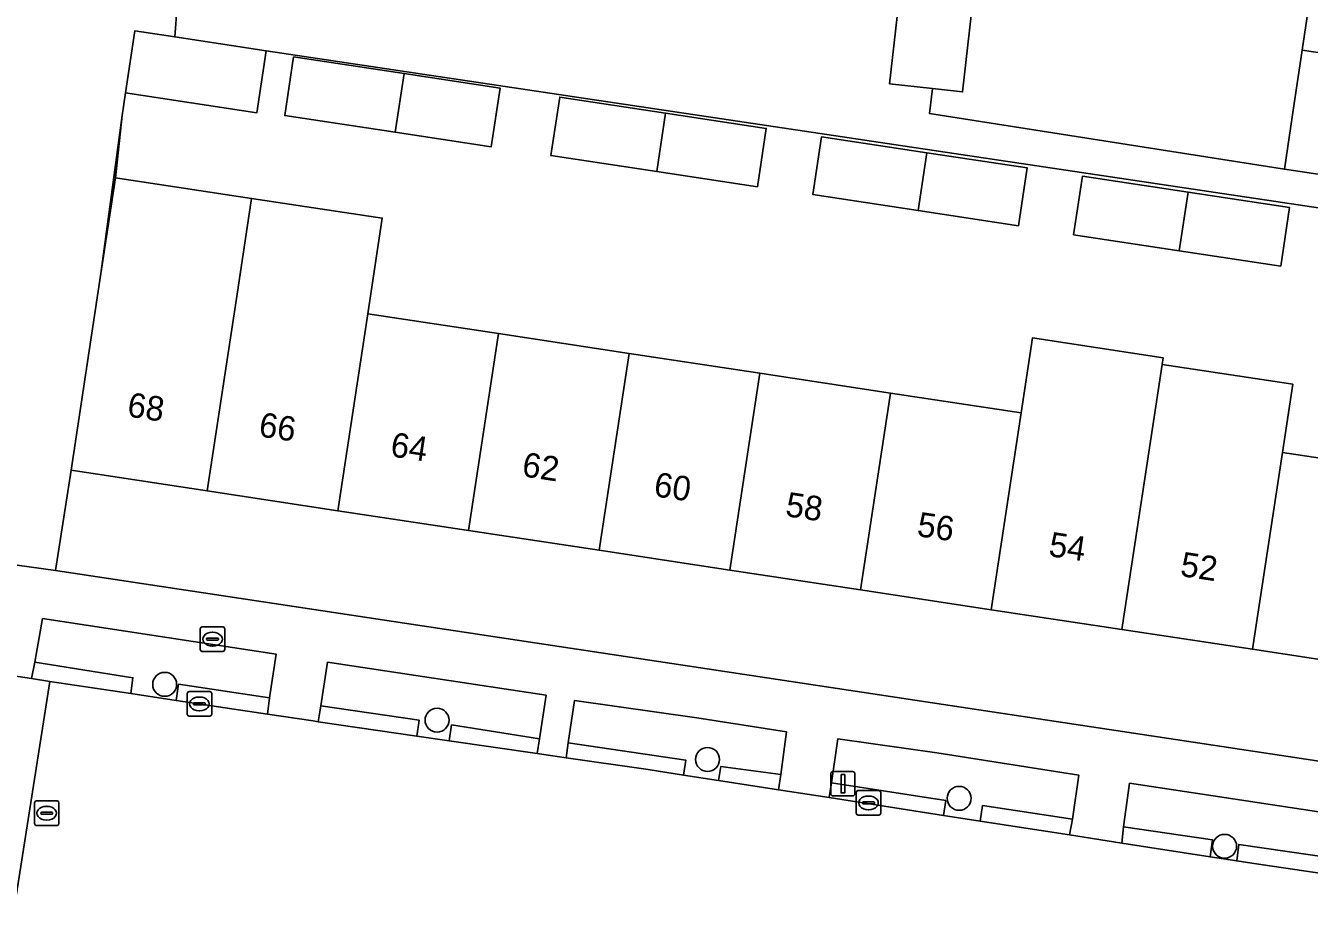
# Model space of a CAD drawing. Extents: x 163008 to 163854, y 382777 to 383982.
# Drawn here: x 163506.4 to 163558.9, y 383426.9 to 383462.7 of the extents above; entities that cross this region are included whole.
import ezdxf

# ---------------------------------------------------------------- set-up
doc = ezdxf.new("R2010")
doc.units = 0
for name, color, linetype in [('IMGEO_Boom', 7, 'Continuous'), ('IMGEO_Brandkraan', 7, 'Continuous'), ('IMGEO_Erf', 7, 'Continuous'), ('IMGEO_Groenvoorziening', 7, 'Continuous'), ('IMGEO_Kolk', 7, 'Continuous'), ('IMGEO_Lichtmast', 7, 'Continuous'), ('IMGEO_Muur', 7, 'Continuous'), ('IMGEO_Pand', 7, 'Continuous'), ('IMGEO_Pand_nummerreeks', 7, 'Continuous'), ('IMGEO_Rijbaan_lokaal_gesloten', 7, 'Continuous'), ('IMGEO_Rijbaan_lokaal_open', 7, 'Continuous'), ('IMGEO_Rioolput', 7, 'Continuous'), ('IMGEO_Voetpad_open', 7, 'Continuous')]:
    doc.layers.add(name, color=color, linetype=linetype)

msp = doc.modelspace()

# ---------------------------------------------------------------- linework, layer by layer
at = {"layer": 'IMGEO_Boom'}
for centre in [(163512.115, 383435.809), (163523.244, 383434.345), (163534.297, 383432.741), (163544.576, 383431.153), (163555.425, 383429.193)]:
    msp.add_circle(centre, 0.489, dxfattribs=at)
at = {"layer": 'IMGEO_Brandkraan'}
for p, q in [((163513.569, 383437.23), (163513.569, 383438.082)), ((163513.644, 383438.156), (163514.496, 383438.156)), ((163514.57, 383438.082), (163514.57, 383437.23)), ((163513.828, 383437.65), (163513.828, 383437.662)), ((163514.266, 383437.613), (163513.868, 383437.613)), ((163513.871, 383437.699), (163514.269, 383437.699)), ((163514.057, 383437.936), (163514.082, 383437.936)), ((163514.312, 383437.662), (163514.312, 383437.65)), ((163514.496, 383437.156), (163513.644, 383437.156)), ((163514.08, 383437.376), (163514.055, 383437.376))]:
    msp.add_line(p, q, dxfattribs=at)
for points in [[(163513.569, 383437.23), (163513.569, 383438.082)], [(163513.644, 383438.156), (163514.496, 383438.156)], [(163514.57, 383438.082), (163514.57, 383437.23)], [(163514.496, 383437.156), (163513.644, 383437.156)]]:
    msp.add_lwpolyline(points, dxfattribs=at)
for centre, radius, start, end in [((163513.646, 383438.08), 0.0765, 91.552, 178.448), ((163513.646, 383438.08), 0.0765, 91.552, 178.448), ((163514.494, 383438.08), 0.0765, 1.552, 88.448), ((163514.494, 383438.08), 0.0765, 1.552, 88.448), ((163513.868, 383437.659), 0.0403, 85.8775, 175.7526), ((163513.865, 383437.649), 0.0366, 178.938, 274.7102), ((163514.269, 383437.656), 0.043, 264.8664, 352.4533), ((163514.273, 383437.661), 0.0386, 1.7309, 96.639), ((163513.646, 383437.232), 0.0765, 181.552, 268.448), ((163513.646, 383437.232), 0.0765, 181.552, 268.448), ((163514.494, 383437.232), 0.0765, 271.552, 358.448), ((163514.494, 383437.232), 0.0765, 271.552, 358.448)]:
    msp.add_arc(centre, radius, start, end, dxfattribs=at)
for centre, major_axis, ratio, start_param, end_param in [((163514.056, 383437.656), (-0.387, 0.002), 0.722429, 4.712389, 7.853982), ((163514.081, 383437.656), (-0.39, 0.002), 0.717154, 1.570796, 4.712389)]:
    msp.add_ellipse(centre, major_axis=major_axis, ratio=ratio, start_param=start_param, end_param=end_param, dxfattribs=at)
at = {"layer": 'IMGEO_Erf'}
for points in [[(163560.862, 383495.19), (163546.918, 383497.296), (163543.991, 383477.162), (163542.563, 383467.722), (163545.547, 383467.387), (163545.137, 383463.737), (163544.72, 383460.014), (163543.483, 383460.153), (163543.367, 383459.125), (163557.876, 383456.854), (163558.258, 383459.448), (163558.593, 383461.724), (163558.971, 383464.292)], [(163559.899, 383452.695), (163560.256, 383455.121), (163516.264, 383461.694), (163515.881, 383459.165), (163510.512, 383459.977), (163510.371, 383459.046), (163510.103, 383456.507), (163515.667, 383455.665), (163521.005, 383454.857), (163520.413, 383450.947), (163525.752, 383450.138), (163531.091, 383449.329), (163536.43, 383448.521), (163541.77, 383447.712), (163547.109, 383446.903), (163547.573, 383449.962), (163552.911, 383449.153), (163552.869, 383448.876), (163558.208, 383448.067), (163557.787, 383445.286), (163563.126, 383444.477), (163563.641, 383447.877), (163569.202, 383447.035), (163569.661, 383449.963)]]:
    msp.add_lwpolyline(points, dxfattribs=at)
for points in [[(163525.455, 383457.769), (163521.536, 383458.362), (163517.02, 383459.045), (163517.383, 383461.443), (163521.9, 383460.76), (163525.818, 383460.168)], [(163532.218, 383456.763), (163527.895, 383457.417), (163528.255, 383459.799), (163532.578, 383459.145), (163536.698, 383458.522), (163536.337, 383456.139)], [(163538.602, 383455.819), (163538.959, 383458.18), (163543.258, 383457.53), (163547.363, 383456.909), (163547.006, 383454.548), (163542.9, 383455.169)], [(163549.612, 383456.568), (163553.936, 383455.914), (163558.08, 383455.288), (163557.719, 383452.9), (163553.574, 383453.527), (163549.251, 383454.18)], [(163566.955, 383431.507), (163567.468, 383435.59), (163561.907, 383436.432), (163556.568, 383437.241), (163551.229, 383438.05), (163545.89, 383438.858), (163540.551, 383439.667), (163535.211, 383440.476), (163529.872, 383441.285), (163524.533, 383442.093), (163519.194, 383442.902), (163513.855, 383443.711), (163508.293, 383444.553), (163507.654, 383440.454)]]:
    msp.add_lwpolyline(points, close=True, dxfattribs=at)
at = {"layer": 'IMGEO_Groenvoorziening'}
for points in [[(163512.578, 383435.155), (163512.677, 383435.811), (163516.403, 383435.256), (163516.673, 383437.041), (163507.128, 383438.498), (163506.811, 383436.719), (163510.82, 383436.079), (163510.733, 383435.432)], [(163523.74, 383433.507), (163523.84, 383434.152), (163527.436, 383433.583), (163527.701, 383435.365), (163518.77, 383436.714), (163518.494, 383434.929), (163522.507, 383434.34), (163522.424, 383433.698)], [(163534.745, 383431.883), (163534.846, 383432.457), (163537.287, 383432.121), (163537.52, 383433.874), (163533.859, 383434.446), (163528.862, 383435.15), (163528.602, 383433.419), (163533.405, 383432.715), (163533.308, 383432.106)], [(163545.435, 383430.225), (163545.534, 383430.855), (163549.209, 383430.305), (163549.467, 383432.102), (163543.662, 383433.007), (163539.615, 383433.58), (163539.359, 383431.78), (163544.03, 383431.058), (163543.941, 383430.456)], [(163555.921, 383428.598), (163556.008, 383429.268), (163566.921, 383427.691), (163567.182, 383429.4), (163551.54, 383431.766), (163551.293, 383429.986), (163554.924, 383429.461), (163554.84, 383428.766)]]:
    msp.add_lwpolyline(points, close=True, dxfattribs=at)
at = {"layer": 'IMGEO_Kolk'}
for p, q in [((163513.034, 383434.586), (163513.034, 383435.438)), ((163513.109, 383435.512), (163513.961, 383435.512)), ((163514.035, 383435.438), (163514.035, 383434.586)), ((163513.293, 383435.006), (163513.293, 383435.018)), ((163513.731, 383434.969), (163513.333, 383434.969)), ((163513.336, 383435.055), (163513.734, 383435.055)), ((163513.522, 383435.292), (163513.547, 383435.292)), ((163513.777, 383435.018), (163513.777, 383435.006)), ((163513.961, 383434.512), (163513.109, 383434.512)), ((163513.545, 383434.732), (163513.52, 383434.732)), ((163540.373, 383430.542), (163540.373, 383431.394)), ((163540.448, 383431.468), (163541.3, 383431.468)), ((163540.861, 383431.248), (163540.886, 383431.248)), ((163541.374, 383431.394), (163541.374, 383430.542)), ((163540.632, 383430.962), (163540.632, 383430.974)), ((163541.07, 383430.925), (163540.672, 383430.925)), ((163540.675, 383431.011), (163541.073, 383431.011)), ((163540.884, 383430.688), (163540.859, 383430.688)), ((163541.116, 383430.974), (163541.116, 383430.962)), ((163541.3, 383430.468), (163540.448, 383430.468))]:
    msp.add_line(p, q, dxfattribs=at)
for points in [[(163513.034, 383434.586), (163513.034, 383435.438)], [(163513.109, 383435.512), (163513.961, 383435.512)], [(163514.035, 383435.438), (163514.035, 383434.586)], [(163513.961, 383434.512), (163513.109, 383434.512)], [(163540.373, 383430.542), (163540.373, 383431.394)], [(163540.448, 383431.468), (163541.3, 383431.468)], [(163541.374, 383431.394), (163541.374, 383430.542)], [(163541.3, 383430.468), (163540.448, 383430.468)]]:
    msp.add_lwpolyline(points, dxfattribs=at)
for centre, radius, start, end in [((163513.111, 383435.436), 0.0765, 91.552, 178.448), ((163513.111, 383435.436), 0.0765, 91.552, 178.448), ((163513.959, 383435.436), 0.0765, 1.552, 88.448), ((163513.959, 383435.436), 0.0765, 1.552, 88.448), ((163513.333, 383435.015), 0.0403, 85.8775, 175.7526), ((163513.33, 383435.005), 0.0366, 178.938, 274.7102), ((163513.734, 383435.012), 0.043, 264.8664, 352.4533), ((163513.738, 383435.017), 0.0386, 1.7309, 96.639), ((163513.111, 383434.588), 0.0765, 181.552, 268.448), ((163513.111, 383434.588), 0.0765, 181.552, 268.448), ((163513.959, 383434.588), 0.0765, 271.552, 358.448), ((163513.959, 383434.588), 0.0765, 271.552, 358.448), ((163540.45, 383431.392), 0.0765, 91.552, 178.448), ((163540.45, 383431.392), 0.0765, 91.552, 178.448), ((163541.298, 383431.392), 0.0765, 1.552, 88.448), ((163541.298, 383431.392), 0.0765, 1.552, 88.448), ((163540.672, 383430.971), 0.0403, 85.8775, 175.7526), ((163540.669, 383430.961), 0.0366, 178.938, 274.7102), ((163541.073, 383430.968), 0.043, 264.8664, 352.4533), ((163541.077, 383430.973), 0.0386, 1.7309, 96.639), ((163540.45, 383430.544), 0.0765, 181.552, 268.448), ((163540.45, 383430.544), 0.0765, 181.552, 268.448), ((163541.298, 383430.544), 0.0765, 271.552, 358.448), ((163541.298, 383430.544), 0.0765, 271.552, 358.448)]:
    msp.add_arc(centre, radius, start, end, dxfattribs=at)
for centre, major_axis, ratio, start_param, end_param in [((163513.521, 383435.012), (-0.387, 0.002), 0.722429, 4.712389, 7.853982), ((163513.546, 383435.012), (-0.39, 0.002), 0.717154, 1.570796, 4.712389), ((163540.86, 383430.968), (-0.387, 0.002), 0.722429, 4.712389, 7.853982), ((163540.885, 383430.968), (-0.39, 0.002), 0.717154, 1.570796, 4.712389)]:
    msp.add_ellipse(centre, major_axis=major_axis, ratio=ratio, start_param=start_param, end_param=end_param, dxfattribs=at)
at = {"layer": 'IMGEO_Lichtmast'}
for p, q in [((163539.431, 383432.249), (163540.221, 383432.249)), ((163540.221, 383432.249), (163539.431, 383432.249)), ((163539.331, 383431.349), (163539.331, 383432.149)), ((163539.331, 383432.149), (163539.331, 383431.349)), ((163540.321, 383432.149), (163540.321, 383431.349)), ((163540.321, 383431.349), (163540.321, 383432.149)), ((163540.221, 383431.249), (163539.431, 383431.249)), ((163539.431, 383431.249), (163540.221, 383431.249))]:
    msp.add_line(p, q, dxfattribs=at)
msp.add_lwpolyline([(163539.751, 383432.124), (163539.901, 383432.124), (163539.901, 383431.374), (163539.751, 383431.374), (163539.751, 383432.124)], dxfattribs=at)
for centre, start, end in [((163539.431, 383432.149), 90, 180), ((163539.431, 383432.149), 90, 180), ((163540.221, 383432.149), 0, 90), ((163540.221, 383432.149), 360, 90), ((163539.431, 383431.349), 180, 270), ((163539.431, 383431.349), 180, 270), ((163540.221, 383431.349), 270, 0), ((163540.221, 383431.349), 270, 0)]:
    msp.add_arc(centre, 0.1, start, end, dxfattribs=at)
at = {"layer": 'IMGEO_Muur'}
msp.add_lwpolyline([(163509.511, 383452.598), (163510.371, 383459.046)], dxfattribs=at)
at = {"layer": 'IMGEO_Pand'}
for points in [[(163571.192, 383459.866), (163571.901, 383464.591), (163564.023, 383465.753), (163563.705, 383463.595), (163558.971, 383464.292), (163558.593, 383461.724)], [(163545.137, 383463.737), (163542.165, 383464.178), (163541.736, 383460.349), (163543.483, 383460.153), (163544.72, 383460.014)], [(163516.264, 383461.694), (163512.529, 383462.259), (163510.895, 383462.506), (163510.512, 383459.977), (163515.881, 383459.165)], [(163571.192, 383459.866), (163558.593, 383461.724), (163558.258, 383459.448), (163557.876, 383456.854), (163563.072, 383456.079), (163565.512, 383455.715), (163569.14, 383455.174), (163570.457, 383454.977)], [(163521.9, 383460.76), (163517.383, 383461.443), (163517.02, 383459.045), (163521.536, 383458.362)], [(163521.9, 383460.76), (163521.536, 383458.362), (163525.455, 383457.769), (163525.818, 383460.168)], [(163532.578, 383459.145), (163528.255, 383459.799), (163527.895, 383457.417), (163532.218, 383456.763)], [(163532.578, 383459.145), (163532.218, 383456.763), (163536.337, 383456.139), (163536.698, 383458.522)], [(163543.258, 383457.53), (163538.959, 383458.18), (163538.602, 383455.819), (163542.9, 383455.169)], [(163543.258, 383457.53), (163542.9, 383455.169), (163547.006, 383454.548), (163547.363, 383456.909)], [(163515.074, 383451.755), (163515.667, 383455.665), (163510.103, 383456.507), (163509.511, 383452.598), (163508.293, 383444.553), (163513.855, 383443.711)], [(163553.574, 383453.527), (163553.936, 383455.914), (163549.612, 383456.568), (163549.251, 383454.18)], [(163553.936, 383455.914), (163553.574, 383453.527), (163557.719, 383452.9), (163558.08, 383455.288)], [(163520.413, 383450.947), (163521.005, 383454.857), (163515.667, 383455.665), (163515.074, 383451.755), (163513.855, 383443.711), (163519.194, 383442.902)], [(163519.194, 383442.902), (163524.533, 383442.093), (163525.752, 383450.138), (163520.413, 383450.947)], [(163529.872, 383441.285), (163531.091, 383449.329), (163525.752, 383450.138), (163524.533, 383442.093)], [(163552.448, 383446.095), (163552.869, 383448.876), (163552.911, 383449.153), (163547.573, 383449.962), (163547.109, 383446.903), (163545.89, 383438.858), (163551.229, 383438.05)], [(163529.872, 383441.285), (163535.211, 383440.476), (163536.43, 383448.521), (163531.091, 383449.329)], [(163540.551, 383439.667), (163541.77, 383447.712), (163536.43, 383448.521), (163535.211, 383440.476)], [(163552.448, 383446.095), (163551.229, 383438.05), (163556.568, 383437.241), (163557.787, 383445.286), (163558.208, 383448.067), (163552.869, 383448.876)], [(163540.551, 383439.667), (163545.89, 383438.858), (163547.109, 383446.903), (163541.77, 383447.712)], [(163561.907, 383436.432), (163563.126, 383444.477), (163557.787, 383445.286), (163556.568, 383437.241)]]:
    msp.add_lwpolyline(points, close=True, dxfattribs=at)
at = {"layer": 'IMGEO_Rijbaan_lokaal_gesloten'}
msp.add_lwpolyline([(163565.494, 383427.183), (163556.532, 383428.503), (163555.921, 383428.598), (163554.84, 383428.766), (163551.225, 383429.326), (163549.089, 383429.658), (163545.435, 383430.225), (163543.941, 383430.456), (163539.272, 383431.181), (163537.196, 383431.503), (163534.745, 383431.883), (163533.308, 383432.106), (163531.877, 383432.328), (163528.521, 383432.814), (163527.329, 383432.987), (163523.74, 383433.507), (163522.424, 383433.698), (163518.386, 383434.283), (163518.176, 383434.313), (163516.311, 383434.593), (163512.578, 383435.155), (163510.733, 383435.432), (163507.422, 383435.93), (163505.983, 383426.735)], dxfattribs=at)
at = {"layer": 'IMGEO_Rijbaan_lokaal_open'}
msp.add_lwpolyline([(163495.834, 383426.573), (163497.033, 383426.393), (163500, 383425.945), (163501.837, 383425.668), (163503.682, 383425.389), (163505.337, 383425.139), (163505.724, 383425.081), (163505.983, 383426.735), (163507.422, 383435.93), (163506.678, 383436.042), (163500, 383437.046), (163490.683, 383438.446), (163489.302, 383429.542), (163489.007, 383427.603), (163489.821, 383427.48)], close=True, dxfattribs=at)
at = {"layer": 'IMGEO_Rioolput'}
for p, q in [((163506.795, 383430.12), (163506.795, 383430.972)), ((163506.87, 383431.046), (163507.722, 383431.046)), ((163507.283, 383430.826), (163507.308, 383430.826)), ((163507.796, 383430.972), (163507.796, 383430.12)), ((163507.054, 383430.54), (163507.054, 383430.552)), ((163507.492, 383430.503), (163507.094, 383430.503)), ((163507.097, 383430.589), (163507.495, 383430.589)), ((163507.306, 383430.266), (163507.281, 383430.266)), ((163507.538, 383430.552), (163507.538, 383430.54)), ((163507.722, 383430.046), (163506.87, 383430.046))]:
    msp.add_line(p, q, dxfattribs=at)
for points in [[(163506.795, 383430.12), (163506.795, 383430.972)], [(163506.87, 383431.046), (163507.722, 383431.046)], [(163507.796, 383430.972), (163507.796, 383430.12)], [(163507.722, 383430.046), (163506.87, 383430.046)]]:
    msp.add_lwpolyline(points, dxfattribs=at)
for centre, radius, start, end in [((163506.872, 383430.97), 0.0765, 91.552, 178.448), ((163506.872, 383430.97), 0.0765, 91.552, 178.448), ((163507.72, 383430.97), 0.0765, 1.552, 88.448), ((163507.72, 383430.97), 0.0765, 1.552, 88.448), ((163506.872, 383430.122), 0.0765, 181.552, 268.448), ((163506.872, 383430.122), 0.0765, 181.552, 268.448), ((163507.094, 383430.549), 0.0403, 85.8775, 175.7526), ((163507.091, 383430.539), 0.0366, 178.938, 274.7102), ((163507.495, 383430.546), 0.043, 264.8664, 352.4533), ((163507.499, 383430.551), 0.0386, 1.7309, 96.639), ((163507.72, 383430.122), 0.0765, 271.552, 358.448), ((163507.72, 383430.122), 0.0765, 271.552, 358.448)]:
    msp.add_arc(centre, radius, start, end, dxfattribs=at)
for centre, major_axis, ratio, start_param, end_param in [((163507.282, 383430.546), (-0.387, 0.002), 0.722429, 4.712389, 7.853982), ((163507.307, 383430.546), (-0.39, 0.002), 0.717154, 1.570796, 4.712389)]:
    msp.add_ellipse(centre, major_axis=major_axis, ratio=ratio, start_param=start_param, end_param=end_param, dxfattribs=at)
at = {"layer": 'IMGEO_Voetpad_open'}
for points in [[(163563.072, 383456.079), (163557.876, 383456.854), (163543.367, 383459.125), (163543.483, 383460.153), (163541.736, 383460.349), (163542.165, 383464.178), (163542.563, 383467.722), (163543.991, 383477.162), (163546.918, 383497.296), (163560.862, 383495.19)], [(163510.103, 383456.507), (163510.371, 383459.046), (163510.512, 383459.977), (163510.895, 383462.506), (163512.529, 383462.259), (163512.715, 383464.785), (163512.737, 383465.16), (163509.248, 383465.594)], [(163512.715, 383464.785), (163512.529, 383462.259), (163516.264, 383461.694), (163560.256, 383455.121)], [(163502.332, 383448.561), (163501.785, 383445.305), (163501.366, 383441.982), (163501.286, 383441.346), (163507.654, 383440.454), (163508.293, 383444.553), (163509.511, 383452.598), (163510.103, 383456.507)], [(163566.955, 383431.507), (163507.654, 383440.454), (163501.286, 383441.346), (163500, 383441.555), (163497.857, 383441.904), (163491.869, 383443.04), (163443.743, 383450.007)], [(163500, 383437.046), (163506.678, 383436.042), (163506.811, 383436.719), (163507.128, 383438.498), (163516.673, 383437.041), (163516.403, 383435.256), (163516.311, 383434.593), (163518.176, 383434.313), (163518.386, 383434.283), (163518.494, 383434.929), (163518.77, 383436.714), (163527.701, 383435.365), (163527.436, 383433.583), (163527.329, 383432.987), (163528.521, 383432.814), (163528.602, 383433.419), (163528.862, 383435.15), (163533.859, 383434.446), (163537.52, 383433.874), (163537.287, 383432.121), (163537.196, 383431.503), (163539.272, 383431.181), (163539.359, 383431.78), (163539.615, 383433.58), (163543.662, 383433.007), (163549.467, 383432.102), (163549.209, 383430.305), (163549.089, 383429.658), (163551.225, 383429.326), (163551.293, 383429.986), (163551.54, 383431.766), (163567.182, 383429.4)]]:
    msp.add_lwpolyline(points, dxfattribs=at)
for points in [[(163506.811, 383436.719), (163506.678, 383436.042), (163507.422, 383435.93), (163510.733, 383435.432), (163510.82, 383436.079)], [(163512.578, 383435.155), (163516.311, 383434.593), (163516.403, 383435.256), (163512.677, 383435.811)], [(163522.424, 383433.698), (163522.507, 383434.34), (163518.494, 383434.929), (163518.386, 383434.283)], [(163523.74, 383433.507), (163527.329, 383432.987), (163527.436, 383433.583), (163523.84, 383434.152)], [(163533.308, 383432.106), (163533.405, 383432.715), (163528.602, 383433.419), (163528.521, 383432.814), (163531.877, 383432.328)], [(163537.196, 383431.503), (163537.287, 383432.121), (163534.846, 383432.457), (163534.745, 383431.883)], [(163539.272, 383431.181), (163543.941, 383430.456), (163544.03, 383431.058), (163539.359, 383431.78)], [(163549.209, 383430.305), (163545.534, 383430.855), (163545.435, 383430.225), (163549.089, 383429.658)], [(163554.84, 383428.766), (163554.924, 383429.461), (163551.293, 383429.986), (163551.225, 383429.326)], [(163566.921, 383427.691), (163556.008, 383429.268), (163555.921, 383428.598), (163556.532, 383428.503), (163565.494, 383427.183), (163566.825, 383426.992)]]:
    msp.add_lwpolyline(points, close=True, dxfattribs=at)

# ---------------------------------------------------------------- texts
at = {"layer": 'IMGEO_Pand_nummerreeks'}
for s, rotation, p in [('68', 351.3884, (163510.546, 383446.76)), ('66', 351.3884, (163515.923, 383445.945)), ('64', 351.3871, (163521.302, 383445.131)), ('62', 351.3871, (163526.679, 383444.317)), ('60', 351.3871, (163532.064, 383443.502)), ('58', 351.3871, (163537.444, 383442.687)), ('56', 351.3871, (163542.82, 383441.872)), ('54', 351.3884, (163548.2, 383441.056)), ('52', 351.3871, (163553.576, 383440.243))]:
    msp.add_text(s, height=1, rotation=rotation, dxfattribs=at).set_placement(p)

doc.saveas('drawing.dxf')
